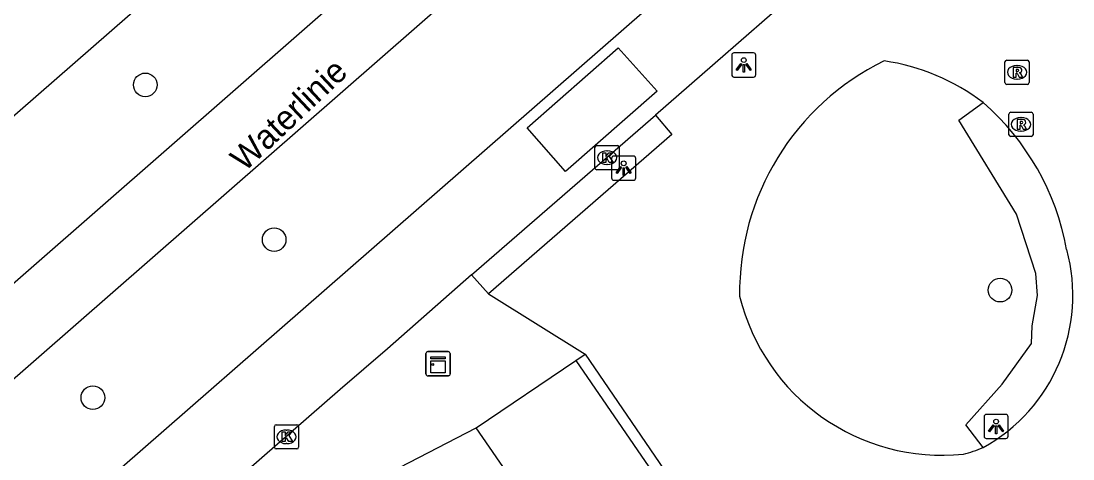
# Model space of a CAD drawing. Extents: x 155275 to 156263, y 382654 to 383635.
# Drawn here: x 156001.14 to 156044.63, y 383281.73 to 383299.83 of the extents above; entities that cross this region are included whole.
import ezdxf

# ---------------------------------------------------------------- set-up
doc = ezdxf.new("R2010")
doc.units = 0
for name, color, linetype in [('IMGEO_Boom', 7, 'Continuous'), ('IMGEO_Fietspad_gesloten', 7, 'Continuous'), ('IMGEO_Groenvoorziening', 7, 'Continuous'), ('IMGEO_Kast', 7, 'Continuous'), ('IMGEO_Kolk', 7, 'Continuous'), ('IMGEO_Lichtpunt', 7, 'Continuous'), ('IMGEO_Openbare_ruimte_label', 7, 'Continuous'), ('IMGEO_Rijbaan_lokaal_gesloten', 7, 'Continuous'), ('IMGEO_Rijbaan_lokaal_open', 7, 'Continuous'), ('IMGEO_Rioolput', 7, 'Continuous'), ('IMGEO_Voetpad_gesloten', 7, 'Continuous'), ('IMGEO_Voetpad_open', 7, 'Continuous')]:
    doc.layers.add(name, color=color, linetype=linetype)

msp = doc.modelspace()

# ---------------------------------------------------------------- linework, layer by layer
at = {"layer": 'IMGEO_Boom'}
for centre in [(156006.273, 383297.193), (156011.601, 383290.797), (156041.613, 383288.71), (156004.106, 383284.262)]:
    msp.add_circle(centre, 0.489, dxfattribs=at)
at = {"layer": 'IMGEO_Fietspad_gesloten'}
for points in [[(156057.458, 383338.499), (156051.579, 383333.37), (155951.621, 383245.97), (155935.716, 383232.066)], [(155937.788, 383229.844), (155953.598, 383243.702), (155982.947, 383269.426), (156053.682, 383331.24), (156059.369, 383336.222)]]:
    msp.add_lwpolyline(points, dxfattribs=at)
at = {"layer": 'IMGEO_Groenvoorziening'}
msp.add_lwpolyline([(156040.91, 383282.199), (156040.198, 383283.135), (156041.7, 383284.82), (156042.909, 383286.505), (156042.946, 383287.238), (156043.165, 383288.484), (156043.092, 383289.4), (156042.286, 383291.854), (156039.905, 383295.737), (156040.911, 383296.468)], dxfattribs=at)
at = {"layer": 'IMGEO_Kast'}
for p, q in [((156017.878, 383285.243), (156017.878, 383286.084)), ((156017.878, 383286.084), (156017.878, 383285.243)), ((156017.953, 383286.168), (156018.794, 383286.168)), ((156018.794, 383286.168), (156017.953, 383286.168)), ((156018.878, 383286.093), (156018.878, 383285.252)), ((156018.878, 383285.252), (156018.878, 383286.093)), ((156018.803, 383285.168), (156017.962, 383285.168)), ((156017.962, 383285.168), (156018.803, 383285.168))]:
    msp.add_line(p, q, dxfattribs=at)
for points in [[(156018.073, 383285.958), (156018.673, 383285.958), (156018.673, 383285.873), (156018.073, 383285.873), (156018.073, 383285.958)], [(156018.073, 383285.783), (156018.673, 383285.783), (156018.673, 383285.294), (156018.073, 383285.294), (156018.073, 383285.783)]]:
    msp.add_lwpolyline(points, dxfattribs=at)
msp.add_circle((156018.157, 383285.632), 0.0377, dxfattribs=at)
for centre, start, end in [((156017.956, 383286.09), 92.4484, 184.2845), ((156017.956, 383286.09), 92.4484, 184.2845), ((156018.8, 383286.09), 2.4484, 94.2845), ((156018.8, 383286.09), 2.4484, 94.2845), ((156017.956, 383285.246), 182.4484, 274.2845), ((156017.956, 383285.246), 182.4484, 274.2845), ((156018.8, 383285.246), 272.4484, 4.2845), ((156018.8, 383285.246), 272.4484, 4.2845)]:
    msp.add_arc(centre, 0.0779, start, end, dxfattribs=at)
at = {"layer": 'IMGEO_Kolk'}
for p, q in [((156024.865, 383293.763), (156024.865, 383294.615)), ((156024.94, 383294.689), (156025.792, 383294.689)), ((156025.353, 383294.469), (156025.378, 383294.469)), ((156025.866, 383294.615), (156025.866, 383293.763)), ((156025.376, 383293.909), (156025.351, 383293.909)), ((156025.792, 383293.689), (156024.94, 383293.689)), ((156011.609, 383282.218), (156011.609, 383283.07)), ((156011.684, 383283.144), (156012.536, 383283.144)), ((156012.61, 383283.07), (156012.61, 383282.218)), ((156012.097, 383282.924), (156012.122, 383282.924)), ((156012.536, 383282.144), (156011.684, 383282.144)), ((156012.12, 383282.364), (156012.095, 383282.364))]:
    msp.add_line(p, q, dxfattribs=at)
for points in [[(156024.865, 383293.763), (156024.865, 383294.615)], [(156024.94, 383294.689), (156025.792, 383294.689)], [(156025.186, 383294.389), (156025.309, 383294.389), (156025.309, 383294.238), (156025.439, 383294.389), (156025.603, 383294.389), (156025.457, 383294.238), (156025.61, 383293.989), (156025.458, 383293.989), (156025.373, 383294.153), (156025.309, 383294.086), (156025.309, 383293.989), (156025.186, 383293.989), (156025.186, 383294.389)], [(156025.866, 383294.615), (156025.866, 383293.763)], [(156025.792, 383293.689), (156024.94, 383293.689)], [(156011.609, 383282.218), (156011.609, 383283.07)], [(156011.684, 383283.144), (156012.536, 383283.144)], [(156012.61, 383283.07), (156012.61, 383282.218)], [(156011.93, 383282.844), (156012.053, 383282.844), (156012.053, 383282.693), (156012.183, 383282.844), (156012.347, 383282.844), (156012.201, 383282.693), (156012.354, 383282.444), (156012.202, 383282.444), (156012.117, 383282.608), (156012.053, 383282.541), (156012.053, 383282.444), (156011.93, 383282.444), (156011.93, 383282.844)], [(156012.536, 383282.144), (156011.684, 383282.144)]]:
    msp.add_lwpolyline(points, dxfattribs=at)
for centre, start, end in [((156024.942, 383294.613), 91.552, 178.448), ((156024.942, 383294.613), 91.552, 178.448), ((156025.79, 383294.613), 1.552, 88.448), ((156025.79, 383294.613), 1.552, 88.448), ((156024.942, 383293.765), 181.552, 268.448), ((156024.942, 383293.765), 181.552, 268.448), ((156025.79, 383293.765), 271.552, 358.448), ((156025.79, 383293.765), 271.552, 358.448), ((156011.686, 383283.068), 91.552, 178.448), ((156011.686, 383283.068), 91.552, 178.448), ((156012.534, 383283.068), 1.552, 88.448), ((156012.534, 383283.068), 1.552, 88.448), ((156011.686, 383282.22), 181.552, 268.448), ((156011.686, 383282.22), 181.552, 268.448), ((156012.534, 383282.22), 271.552, 358.448), ((156012.534, 383282.22), 271.552, 358.448)]:
    msp.add_arc(centre, 0.0765, start, end, dxfattribs=at)
for centre, major_axis, ratio, start_param, end_param in [((156025.352, 383294.189), (-0.387, 0.002), 0.722429, 4.712389, 7.853982), ((156025.377, 383294.189), (-0.39, 0.002), 0.717154, 1.570796, 4.712389), ((156012.096, 383282.644), (-0.387, 0.002), 0.722429, 4.712389, 7.853982), ((156012.121, 383282.644), (-0.39, 0.002), 0.717154, 1.570796, 4.712389)]:
    msp.add_ellipse(centre, major_axis=major_axis, ratio=ratio, start_param=start_param, end_param=end_param, dxfattribs=at)
at = {"layer": 'IMGEO_Lichtpunt'}
for p, q in [((156030.518, 383298.421), (156030.518, 383297.614)), ((156030.518, 383298.421), (156030.518, 383297.614)), ((156031.42, 383298.516), (156030.612, 383298.516)), ((156031.42, 383298.516), (156030.612, 383298.516)), ((156031.514, 383297.614), (156031.514, 383298.421)), ((156031.514, 383297.614), (156031.514, 383298.421)), ((156030.612, 383297.52), (156031.42, 383297.52)), ((156030.612, 383297.52), (156031.42, 383297.52)), ((156025.552, 383294.154), (156025.552, 383293.347)), ((156025.552, 383294.154), (156025.552, 383293.347)), ((156026.454, 383294.249), (156025.646, 383294.249)), ((156026.454, 383294.249), (156025.646, 383294.249)), ((156026.548, 383293.347), (156026.548, 383294.154)), ((156026.548, 383293.347), (156026.548, 383294.154)), ((156025.646, 383293.253), (156026.454, 383293.253)), ((156025.646, 383293.253), (156026.454, 383293.253)), ((156040.95, 383283.477), (156040.95, 383282.67)), ((156040.95, 383283.477), (156040.95, 383282.67)), ((156041.852, 383283.572), (156041.044, 383283.572)), ((156041.852, 383283.572), (156041.044, 383283.572)), ((156041.946, 383282.67), (156041.946, 383283.477)), ((156041.946, 383282.67), (156041.946, 383283.477)), ((156041.044, 383282.576), (156041.852, 383282.576)), ((156041.044, 383282.576), (156041.852, 383282.576))]:
    msp.add_line(p, q, dxfattribs=at)
for points in [[(156030.892, 383298.085), (156030.931, 383298.057), (156030.743, 383297.795), (156030.705, 383297.822), (156030.892, 383298.085)], [(156030.994, 383298.037), (156031.041, 383298.037), (156031.041, 383297.715), (156030.994, 383297.715), (156030.994, 383298.037)], [(156031.104, 383298.057), (156031.142, 383298.084), (156031.329, 383297.822), (156031.29, 383297.794), (156031.104, 383298.057)], [(156025.926, 383293.818), (156025.965, 383293.79), (156025.777, 383293.528), (156025.739, 383293.555), (156025.926, 383293.818)], [(156026.028, 383293.77), (156026.075, 383293.77), (156026.075, 383293.448), (156026.028, 383293.448), (156026.028, 383293.77)], [(156026.138, 383293.79), (156026.176, 383293.817), (156026.363, 383293.555), (156026.324, 383293.527), (156026.138, 383293.79)], [(156041.324, 383283.141), (156041.363, 383283.113), (156041.175, 383282.851), (156041.137, 383282.878), (156041.324, 383283.141)], [(156041.426, 383283.093), (156041.473, 383283.093), (156041.473, 383282.771), (156041.426, 383282.771), (156041.426, 383283.093)], [(156041.536, 383283.113), (156041.574, 383283.14), (156041.761, 383282.878), (156041.722, 383282.85), (156041.536, 383283.113)]]:
    msp.add_lwpolyline(points, dxfattribs=at)
for centre in [(156031.017, 383298.219), (156026.051, 383293.952), (156041.449, 383283.275)]:
    msp.add_circle(centre, 0.0994, dxfattribs=at)
for centre, start, end in [((156030.612, 383298.421), 90, 180), ((156030.612, 383298.421), 90, 180), ((156031.42, 383298.421), 0, 90), ((156031.42, 383298.421), 0, 90), ((156030.612, 383297.614), 180, 270), ((156030.612, 383297.614), 180, 270), ((156031.42, 383297.614), 270, 0), ((156031.42, 383297.614), 270, 360), ((156025.646, 383294.154), 90, 180), ((156025.646, 383294.154), 90, 180), ((156026.454, 383294.154), 0, 90), ((156026.454, 383294.154), 0, 90), ((156025.646, 383293.347), 180, 270), ((156025.646, 383293.347), 180, 270), ((156026.454, 383293.347), 270, 0), ((156026.454, 383293.347), 270, 360), ((156041.044, 383283.477), 90, 180), ((156041.044, 383283.477), 90, 180), ((156041.852, 383283.477), 0, 90), ((156041.852, 383283.477), 0, 90), ((156041.044, 383282.67), 180, 270), ((156041.044, 383282.67), 180, 270), ((156041.852, 383282.67), 270, 0), ((156041.852, 383282.67), 270, 360)]:
    msp.add_arc(centre, 0.0946, start, end, dxfattribs=at)
at = {"layer": 'IMGEO_Rijbaan_lokaal_gesloten'}
for points in [[(156047.828, 383337.031), (156044.212, 383333.905), (156005.535, 383300.011), (155948.156, 383249.945), (155937.002, 383240.244)], [(155946.609, 383230.157), (156053.445, 383323.434), (156057.298, 383326.814)], [(156035.618, 383303.154), (156027.362, 383295.937)], [(156019.756, 383289.346), (156027.362, 383295.937)], [(156019.756, 383289.346), (156016.28, 383286.278), (156014.334, 383284.597), (155943.067, 383222.447)]]:
    msp.add_lwpolyline(points, dxfattribs=at)
at = {"layer": 'IMGEO_Rijbaan_lokaal_open'}
for points in [[(156022.059, 383295.422), (156025.823, 383298.725), (156027.438, 383296.932), (156023.642, 383293.62), (156022.059, 383295.422)], [(156024.075, 383285.801), (156024.455, 383286.059)], [(156024.455, 383286.059), (156048.665, 383250.632)], [(156024.075, 383285.801), (156028.356, 383279.554)]]:
    msp.add_lwpolyline(points, dxfattribs=at)
at = {"layer": 'IMGEO_Rioolput'}
for p, q in [((156041.89, 383298.216), (156042.742, 383298.216)), ((156041.815, 383297.29), (156041.815, 383298.142)), ((156042.303, 383297.996), (156042.328, 383297.996)), ((156042.816, 383298.142), (156042.816, 383297.29)), ((156042.326, 383297.436), (156042.301, 383297.436)), ((156042.742, 383297.216), (156041.89, 383297.216)), ((156042.053, 383296.062), (156042.905, 383296.062)), ((156041.978, 383295.136), (156041.978, 383295.988)), ((156042.466, 383295.842), (156042.491, 383295.842)), ((156042.979, 383295.988), (156042.979, 383295.136)), ((156042.489, 383295.282), (156042.464, 383295.282)), ((156042.905, 383295.062), (156042.053, 383295.062))]:
    msp.add_line(p, q, dxfattribs=at)
for points in [[(156041.89, 383298.216), (156042.742, 383298.216)], [(156041.815, 383297.29), (156041.815, 383298.142)], [(156042.404, 383297.914), (156042.152, 383297.916), (156042.152, 383297.516)], [(156042.33, 383297.835), (156042.276, 383297.835), (156042.276, 383297.754)], [(156042.276, 383297.754), (156042.328, 383297.754)], [(156042.816, 383298.142), (156042.816, 383297.29)], [(156042.152, 383297.516), (156042.276, 383297.516), (156042.276, 383297.678), (156042.287, 383297.678)], [(156042.334, 383297.649), (156042.405, 383297.516), (156042.545, 383297.516), (156042.48, 383297.642)], [(156042.742, 383297.216), (156041.89, 383297.216)], [(156042.053, 383296.062), (156042.905, 383296.062)], [(156041.978, 383295.136), (156041.978, 383295.988)], [(156042.567, 383295.76), (156042.315, 383295.762), (156042.315, 383295.362)], [(156042.493, 383295.681), (156042.439, 383295.681), (156042.439, 383295.6)], [(156042.439, 383295.6), (156042.491, 383295.6)], [(156042.979, 383295.988), (156042.979, 383295.136)], [(156042.315, 383295.362), (156042.439, 383295.362), (156042.439, 383295.524), (156042.45, 383295.524)], [(156042.497, 383295.495), (156042.568, 383295.362), (156042.708, 383295.362), (156042.643, 383295.488)], [(156042.905, 383295.062), (156042.053, 383295.062)]]:
    msp.add_lwpolyline(points, dxfattribs=at)
for centre, radius, start, end in [((156041.892, 383298.14), 0.0765, 91.552, 178.448), ((156041.892, 383298.14), 0.0765, 91.552, 178.448), ((156042.74, 383298.14), 0.0765, 1.552, 88.448), ((156042.74, 383298.14), 0.0765, 1.552, 88.448), ((156042.312, 383297.943), 0.19, 274.7715, 282.9687), ((156042.336, 383297.739), 0.0964, 77.0061, 93.1865), ((156042.35, 383297.796), 0.0378, 276.6634, 79.6772), ((156042.403, 383297.804), 0.109, 350.3612, 89.416), ((156042.401, 383297.804), 0.112, 277.5842, 350.9817), ((156042.286, 383297.625), 0.0533, 26.0293, 88.6989), ((156042.385, 383297.589), 0.108, 29.5134, 73.7905), ((156041.892, 383297.292), 0.0765, 181.552, 268.448), ((156041.892, 383297.292), 0.0765, 181.552, 268.448), ((156042.74, 383297.292), 0.0765, 271.552, 358.448), ((156042.74, 383297.292), 0.0765, 271.552, 358.448), ((156042.055, 383295.986), 0.0765, 91.552, 178.448), ((156042.055, 383295.986), 0.0765, 91.552, 178.448), ((156042.903, 383295.986), 0.0765, 1.552, 88.448), ((156042.903, 383295.986), 0.0765, 1.552, 88.448), ((156042.475, 383295.789), 0.19, 274.7715, 282.9687), ((156042.499, 383295.585), 0.0964, 77.0061, 93.1865), ((156042.513, 383295.642), 0.0378, 276.6634, 79.6772), ((156042.566, 383295.65), 0.109, 350.3612, 89.416), ((156042.564, 383295.65), 0.112, 277.5842, 350.9817), ((156042.055, 383295.138), 0.0765, 181.552, 268.448), ((156042.055, 383295.138), 0.0765, 181.552, 268.448), ((156042.449, 383295.471), 0.0533, 26.0293, 88.6989), ((156042.548, 383295.435), 0.108, 29.5134, 73.7905), ((156042.903, 383295.138), 0.0765, 271.552, 358.448), ((156042.903, 383295.138), 0.0765, 271.552, 358.448)]:
    msp.add_arc(centre, radius, start, end, dxfattribs=at)
for centre, major_axis, ratio, start_param, end_param in [((156042.302, 383297.716), (-0.387, 0.002), 0.722429, 4.712389, 7.853982), ((156042.327, 383297.716), (-0.39, 0.002), 0.717154, 1.570796, 4.712389), ((156042.465, 383295.562), (-0.387, 0.002), 0.722429, 4.712389, 7.853982), ((156042.49, 383295.562), (-0.39, 0.002), 0.717154, 1.570796, 4.712389)]:
    msp.add_ellipse(centre, major_axis=major_axis, ratio=ratio, start_param=start_param, end_param=end_param, dxfattribs=at)
at = {"layer": 'IMGEO_Voetpad_gesloten'}
for points in [[(156027.362, 383295.937), (156028.04, 383295.146), (156020.457, 383288.552)], [(156020.457, 383288.552), (156019.756, 383289.346)]]:
    msp.add_lwpolyline(points, dxfattribs=at)
at = {"layer": 'IMGEO_Voetpad_open'}
for points in [[(156020.457, 383288.552), (156024.455, 383286.059)], [(156019.95, 383283.02), (156024.075, 383285.801)], [(156016.784, 383281.38), (156019.95, 383283.02)], [(156028.356, 383279.554), (156024.26, 383276.755), (156019.95, 383283.02)]]:
    msp.add_lwpolyline(points, dxfattribs=at)
for centre, radius, start, end in [((156041.503, 383288.609), 10.66, 116.0845, 180.8032), ((156035.537, 383289.389), 8.888, 52.799, 81.729), ((156033.946, 383288.486), 10.593, 10.3528, 48.893), ((156037.438, 383288.489), 7.185, 298.8964, 15.3394), ((156039.228, 383290.514), 8.632, 193.7679, 275.7648), ((156038.573, 383287.824), 6.091, 284.4737, 292.5648)]:
    msp.add_arc(centre, radius, start, end, dxfattribs=at)

# ---------------------------------------------------------------- texts
at = {"layer": 'IMGEO_Openbare_ruimte_label'}
msp.add_text('Waterlinie', height=1, rotation=43.2986, dxfattribs=at).set_placement((156010.378, 383293.569))

doc.saveas('drawing.dxf')
